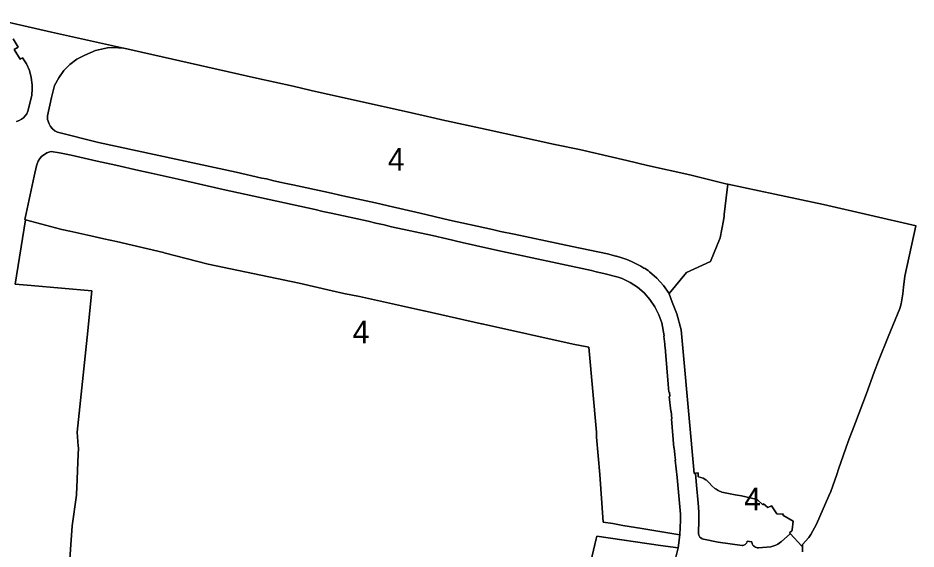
# Model space of a CAD drawing. Extents: x 598968 to 613553, y 4409678 to 4430833.
# Drawn here: x 601272.5 to 601749.1, y 4414418.6 to 4414700.2 of the extents above; entities that cross this region are included whole.
import ezdxf

# ---------------------------------------------------------------- set-up
doc = ezdxf.new("R2010")
doc.units = 0
for name, color, linetype in [('1', 7, 'Continuous'), ('Sòl Rústic Comú', 7, 'Continuous'), ('ZONA 4. CASES UNIFAMILIRAS AÏLLADES EN PARCEL.LES', 7, 'Continuous')]:
    doc.layers.add(name, color=color, linetype=linetype)

msp = doc.modelspace()

# ---------------------------------------------------------------- linework, layer by layer
at = {"layer": '1'}
for points in [[(601688.8729, 4414417.1552), (601688.9168, 4414420.5887), (601688.5515, 4414420.1776), (601682.3908, 4414426.7457), (601682.3316, 4414426.6774), (601677.6617, 4414422.5474), (601677.2217, 4414422.1874), (601675.7917, 4414421.2374), (601674.7817, 4414420.6974), (601673.7317, 4414420.2574), (601672.0917, 4414419.7474), (601665.5619, 4414419.2873), (601664.7919, 4414419.3073), (601664.0619, 4414419.4973), (601663.7119, 4414419.6573), (601663.3819, 4414419.8573), (601662.8019, 4414420.3473), (601662.5619, 4414420.6373), (601662.1719, 4414421.2973), (601662.0419, 4414422.4973), (601659.532, 4414422.8172), (601659.422, 4414422.3672), (601659.112, 4414421.7572), (601658.662, 4414421.2272), (601658.392, 4414421.0172), (601657.792, 4414420.6772), (601657.122, 4414420.4972), (601656.782, 4414420.4672), (601644.1322, 4414422.2771), (601636.254, 4414423.7444), (601635.5493, 4414423.9933), (601634.9523, 4414424.4666), (601634.4582, 4414424.8987), (601634.0671, 4414425.6394), (601633.8612, 4414426.0098), (601633.7377, 4414426.7917), (601633.7377, 4414427.6971), (601633.8406, 4414433.2118), (601633.9236, 4414437.212), (601633.9329, 4414437.9143), (601633.6791, 4414440.9867), (601632.5123, 4414454.3767), (601632.0123, 4414458.7667), (601632.0125, 4414458.7767), (601631.3678, 4414458.6941), (601625.4922, 4414523.2061), (601624.3922, 4414534.876), (601622.1972, 4414543.341), (601619.7372, 4414549.5709), (601618.1711, 4414553.9467), (601618.0752, 4414554.0962), (601615.0537, 4414558.3422), (601611.5603, 4414562.2094), (601607.6424, 4414565.6457), (601606.946, 4414566.3184), (601606.1568, 4414566.8793), (601605.2924, 4414567.3156), (601604.7424, 4414567.6156), (601603.1424, 4414568.5956), (601600.6725, 4414569.8956), (601598.1425, 4414571.0755), (601595.5525, 4414572.1255), (601592.9126, 4414573.0454), (601590.2326, 4414573.8354), (601589.7826, 4414573.9454), (601585.2927, 4414575.1054), (601566.613, 4414579.0451), (601552.5432, 4414582.065), (601535.8735, 4414585.5148), (601528.6037, 4414587.0547), (601524.2537, 4414588.0146), (601512.1139, 4414590.6945), (601501.5041, 4414593.0744), (601485.9143, 4414596.6842), (601469.0046, 4414600.594), (601462.1647, 4414602.2039), (601444.955, 4414605.9737), (601437.2251, 4414607.7036), (601418.3254, 4414611.6434), (601413.8655, 4414612.6133), (601412.3655, 4414612.9733), (601408.2956, 4414613.8833), (601404.3556, 4414614.8632), (601401.9257, 4414615.3132), (601388.256, 4414618.4431), (601315.2535, 4414634.1533), (601293.4658, 4414639.6398), (601292.0774, 4414640.4224), (601290.8417, 4414641.4294), (601289.7947, 4414642.631), (601288.9663, 4414643.9929), (601288.2103, 4414646.3671), (601288.2103, 4414648.3457), (601290.301, 4414657.9659), (601291.9281, 4414664.4272), (601294.0613, 4414668.5402), (601296.792, 4414672.283), (601300.0578, 4414675.5697), (601303.7829, 4414678.3246), (601307.8822, 4414680.484), (601313.5697, 4414683.0022), (601319.9472, 4414684.3383), (601322.8267, 4414684.4823), (601328.7076, 4414684.1184), (601328.6234, 4414684.2121), (601328.3932, 4414684.2641), (601290.2507, 4414692.7625), (601256.8271, 4414700.2095)], [(601269.8278, 4414689.0708), (601272.5075, 4414684.7258), (601270.487, 4414683.4163), (601273.5859, 4414678.4283), (601274.8709, 4414679.0987), (601276.9729, 4414675.8658), (601278.5423, 4414672.3433), (601279.5404, 4414668.6186), (601279.9423, 4414664.7833), (601279.9805, 4414662.6507), (601279.8575, 4414659.3416), (601278.0775, 4414652.0417), (601277.6993, 4414650.7113), (601277.1119, 4414649.459), (601276.3308, 4414648.3176), (601275.3761, 4414647.3168), (601274.2728, 4414646.4826), (601273.0496, 4414645.8369), (601271.7386, 4414645.3963)], [(601270.978, 4414559.0222), (601276.4078, 4414593.1721), (601276.4081, 4414593.1761), (601276.0878, 4414593.2621), (601276.8278, 4414596.572), (601281.1276, 4414616.3319), (601282.2776, 4414621.8819), (601282.5776, 4414622.8919), (601283.2437, 4414624.3538), (601284.1263, 4414625.6962), (601285.2045, 4414626.8873), (601286.4527, 4414627.8987), (601287.8413, 4414628.7067), (601289.3374, 4414629.2919), (601290.0274, 4414629.432), (601294.4634, 4414628.7683), (601300.7138, 4414627.4553), (601314.5289, 4414624.3022), (601324.4569, 4414622.1124), (601336.5367, 4414619.4025), (601341.6266, 4414618.2326), (601357.4663, 4414614.6527), (601381.3953, 4414609.2933), (601430.2153, 4414598.6936), (601434.2952, 4414597.6636), (601438.7251, 4414596.6537), (601458.3648, 4414592.4339), (601462.4848, 4414591.464), (601466.8447, 4414590.464), (601470.6746, 4414589.5341), (601492.4543, 4414584.7943), (601500.1642, 4414583.0144), (601508.214, 4414581.1745), (601515.2439, 4414579.6246), (601527.2079, 4414576.9544), (601576.8729, 4414566.2253), (601579.3628, 4414565.6054), (601583.5128, 4414564.7254), (601591.0526, 4414562.8455), (601593.1626, 4414562.0855), (601597.3453, 4414560.0152), (601601.2299, 4414557.4282), (601604.7526, 4414554.3668), (601607.8561, 4414550.8811), (601610.4895, 4414547.0278), (601612.6098, 4414542.8702), (601614.1823, 4414538.4759), (601615.4923, 4414531.566), (601615.2923, 4414531.526), (601615.7335, 4414527.145), (601615.8424, 4414527.156), (601615.8724, 4414526.596), (601616.1624, 4414523.956), (601616.1924, 4414523.396), (601616.0724, 4414523.386), (601617.6287, 4414506.0827), (601618.0121, 4414501.8191), (601618.2024, 4414501.8362), (601618.4219, 4414499.5316), (601618.1724, 4414499.5063), (601618.9425, 4414491.7554), (601619.1524, 4414491.7763), (601619.5224, 4414487.7064), (601619.3424, 4414487.6964), (601620.6225, 4414472.3365), (601620.6802, 4414472.3434), (601621.1322, 4414468.5765), (601621.4625, 4414465.6865), (601621.3725, 4414465.6765), (601622.3325, 4414456.5366), (601624.0525, 4414437.1633), (601624.0526, 4414433.9268), (601623.7226, 4414426.0668), (601622.9523, 4414419.2269), (601622.9646, 4414419.1877), (601621.5008, 4414413.6226)], [(601576.573, 4414411.9565), (601579.3492, 4414423.9373), (601579.6831, 4414425.3763), (601613.5559, 4414420.5302), (601613.5905, 4414420.5253), (601622.9523, 4414419.2269), (601623.7226, 4414426.0668), (601603.5229, 4414429.4366), (601593.5131, 4414431.1065), (601588.2518, 4414432.067), (601583.1133, 4414432.7864), (601581.362, 4414458.143), (601579.6132, 4414477.856), (601579.4467, 4414480.6218), (601575.483, 4414525.6656), (601567.2032, 4414527.2355), (601519.474, 4414537.8649), (601518.9068, 4414537.9941), (601518.444, 4414538.0949), (601488.0537, 4414544.8366), (601487.9355, 4414544.8628), (601476.1067, 4414547.4868), (601453.737, 4414552.4492), (601445.5052, 4414554.1741), (601439.1453, 4414555.564), (601421.7148, 4414559.5517), (601421.7056, 4414559.5537), (601373.4269, 4414569.592), (601350.141, 4414575.7471), (601349.7368, 4414575.8534), (601324.787, 4414581.6126), (601317.9604, 4414583.1474), (601311.1952, 4414584.6633), (601299.9847, 4414587.1111), (601295.6775, 4414588.0023), (601276.4081, 4414593.1761), (601276.4078, 4414593.1721), (601270.978, 4414559.0222), (601279.5132, 4414558.2954), (601311.5884, 4414555.5639), (601309.1675, 4414530.8628), (601303.8578, 4414480.5731), (601304.45, 4414473.2108), (601304.5278, 4414472.2432), (601304.233, 4414464.8782), (601303.8577, 4414455.5003), (601303.5379, 4414447.5134), (601303.5029, 4414447.2444), (601301.298, 4414430.8135), (601299.4995, 4414405.7306)]]:
    msp.add_lwpolyline(points, dxfattribs=at)
msp.add_lwpolyline([(601708.0021, 4414460.895), (601713.1818, 4414475.5548), (601717.0225, 4414485.6994), (601722.8512, 4414501.0946), (601726.941, 4414512.3246), (601729.2609, 4414518.3146), (601734.2606, 4414531.0945), (601740.4704, 4414546.1544), (601741.1703, 4414548.6544), (601742.2002, 4414554.0044), (601742.5644, 4414557.5252), (601743.1601, 4414563.3242), (601749.1136, 4414589.9465), (601749.1264, 4414590.0039), (601749.1398, 4414590.064), (601700.0613, 4414601.3328), (601674.2345, 4414606.7886), (601649.3166, 4414612.0525), (601649.3115, 4414611.9458), (601648.8579, 4414609.2986), (601647.32, 4414596.0699), (601647.21, 4414595.1236), (601646.9317, 4414592.7292), (601645.1017, 4414583.5659), (601639.9918, 4414571.0859), (601627.3343, 4414565.3159), (601618.0752, 4414554.0962), (601618.1711, 4414553.9467), (601619.7372, 4414549.5709), (601622.1972, 4414543.341), (601624.3922, 4414534.876), (601625.4922, 4414523.2061), (601631.3678, 4414458.6941), (601632.0125, 4414458.7767), (601633.5723, 4414458.9767), (601633.4523, 4414457.2367), (601633.4701, 4414457.1627), (601633.4988, 4414457.0921), (601633.5129, 4414457.0671), (601633.5173, 4414457.061), (601633.5376, 4414457.0267), (601633.5858, 4414456.9678), (601633.6423, 4414456.9167), (601634.9923, 4414456.5167), (601636.1223, 4414456.1767), (601637.6146, 4414455.3278), (601637.9635, 4414455.0619), (601639.4022, 4414453.6768), (601640.7727, 4414452.0889), (601642.3638, 4414450.7221), (601643.0594, 4414450.2852), (601644.14, 4414449.6065), (601646.0621, 4414448.7669), (601653.0912, 4414447.3355), (601656.542, 4414446.717), (601664.1118, 4414445.1171), (601664.8418, 4414444.8171), (601667.7952, 4414442.11), (601668.2341, 4414442.604), (601668.2418, 4414442.5972), (601670.3917, 4414440.6872), (601672.4517, 4414441.5572), (601675.2217, 4414437.2573), (601678.8516, 4414437.0573), (601678.5116, 4414436.5073), (601683.8515, 4414433.2874), (601683.432, 4414428.8573), (601683.4116, 4414428.6374), (601683.3416, 4414428.4674), (601683.2016, 4414428.3074), (601681.9586, 4414427.2065), (601682.3908, 4414426.7457), (601688.5515, 4414420.1776), (601688.9168, 4414420.5887), (601688.9229, 4414421.0651), (601692.2229, 4414424.6952), (601693.3328, 4414426.3652), (601696.2727, 4414431.7151), (601702.8323, 4414446.805), (601703.8622, 4414449.165), (601707.0121, 4414458.115)], close=True, dxfattribs=at)
at = {"layer": 'Sòl Rústic Comú'}
msp.add_lwpolyline([(601256.8271, 4414700.2095), (601290.2507, 4414692.7625), (601328.3932, 4414684.2641), (601328.6234, 4414684.2121), (601328.7076, 4414684.1184), (601399.0002, 4414668.2735), (601399.0013, 4414668.2783), (601418.449, 4414663.9688), (601428.0679, 4414661.8073), (601481.2586, 4414649.8549), (601493.6806, 4414647.0635), (601493.7293, 4414647.0528), (601497.4879, 4414646.208), (601511.4675, 4414643.2283), (601522.0971, 4414640.8186), (601547.0462, 4414635.3991), (601557.3344, 4414633.1909), (601557.3505, 4414633.1874), (601557.5852, 4414633.137), (601558.3659, 4414632.9694), (601570.5354, 4414630.4097), (601595.5546, 4414624.6903), (601606.6143, 4414621.9806), (601629.1336, 4414616.9511), (601648.9353, 4414612.133), (601649.3166, 4414612.0525), (601674.2345, 4414606.7886), (601700.0613, 4414601.3328), (601749.1398, 4414590.064), (601749.1264, 4414590.0039), (601749.1136, 4414589.9465), (601743.1601, 4414563.3242), (601742.5644, 4414557.5252), (601742.2002, 4414554.0044), (601741.1703, 4414548.6544), (601740.4704, 4414546.1544), (601734.2606, 4414531.0945), (601729.2609, 4414518.3146), (601726.941, 4414512.3246), (601722.8512, 4414501.0946), (601717.0225, 4414485.6994), (601713.1818, 4414475.5548), (601708.0021, 4414460.895), (601707.0121, 4414458.115), (601703.8622, 4414449.165), (601702.8323, 4414446.805), (601696.2727, 4414431.7151), (601693.3328, 4414426.3652), (601692.2229, 4414424.6952), (601688.9229, 4414421.0651), (601688.9168, 4414420.5887), (601688.8729, 4414417.1552)], dxfattribs=at)
at = {"layer": 'ZONA 4. CASES UNIFAMILIRAS AÏLLADES EN PARCEL.LES'}
for points in [[(601271.7386, 4414645.3963), (601273.0496, 4414645.8369), (601274.2728, 4414646.4826), (601275.3761, 4414647.3168), (601276.3308, 4414648.3176), (601277.1119, 4414649.459), (601277.6993, 4414650.7113), (601278.0775, 4414652.0417), (601279.8575, 4414659.3416), (601279.9805, 4414662.6507), (601279.9423, 4414664.7833), (601279.5404, 4414668.6186), (601278.5423, 4414672.3433), (601276.9729, 4414675.8658), (601274.8709, 4414679.0987), (601273.5859, 4414678.4283), (601270.487, 4414683.4163), (601272.5075, 4414684.7258), (601269.8278, 4414689.0708)], [(601299.4995, 4414405.7306), (601301.298, 4414430.8135), (601303.5029, 4414447.2444), (601303.5379, 4414447.5134), (601303.8577, 4414455.5003), (601304.233, 4414464.8782), (601304.5278, 4414472.2432), (601304.45, 4414473.2108), (601303.8578, 4414480.5731), (601309.1675, 4414530.8628), (601311.5884, 4414555.5639), (601279.5132, 4414558.2954), (601270.978, 4414559.0222)], [(601621.5008, 4414413.6226), (601622.9646, 4414419.1877), (601622.9523, 4414419.2269), (601613.5905, 4414420.5253), (601613.5559, 4414420.5302), (601579.6831, 4414425.3763), (601579.3492, 4414423.9373), (601576.573, 4414411.9565)]]:
    msp.add_lwpolyline(points, dxfattribs=at)
for points in [[(601328.7076, 4414684.1184), (601322.8267, 4414684.4823), (601319.9472, 4414684.3383), (601313.5697, 4414683.0022), (601307.8822, 4414680.484), (601303.7829, 4414678.3246), (601300.0578, 4414675.5697), (601296.792, 4414672.283), (601294.0613, 4414668.5402), (601291.9281, 4414664.4272), (601290.301, 4414657.9659), (601288.2103, 4414648.3457), (601288.2103, 4414646.3671), (601288.9663, 4414643.9929), (601289.7947, 4414642.631), (601290.8417, 4414641.4294), (601292.0774, 4414640.4224), (601293.4658, 4414639.6398), (601315.2535, 4414634.1533), (601388.256, 4414618.4431), (601401.9257, 4414615.3132), (601404.3556, 4414614.8632), (601408.2956, 4414613.8833), (601412.3655, 4414612.9733), (601413.8655, 4414612.6133), (601418.3254, 4414611.6434), (601437.2251, 4414607.7036), (601444.955, 4414605.9737), (601462.1647, 4414602.2039), (601469.0046, 4414600.594), (601485.9143, 4414596.6842), (601501.5041, 4414593.0744), (601512.1139, 4414590.6945), (601524.2537, 4414588.0146), (601528.6037, 4414587.0547), (601535.8735, 4414585.5148), (601552.5432, 4414582.065), (601566.613, 4414579.0451), (601585.2927, 4414575.1054), (601589.7826, 4414573.9454), (601590.2326, 4414573.8354), (601592.9126, 4414573.0454), (601595.5525, 4414572.1255), (601598.1425, 4414571.0755), (601600.6725, 4414569.8956), (601603.1424, 4414568.5956), (601604.7424, 4414567.6156), (601605.2924, 4414567.3156), (601606.1568, 4414566.8793), (601606.946, 4414566.3184), (601607.6424, 4414565.6457), (601611.5603, 4414562.2094), (601615.0537, 4414558.3422), (601618.0752, 4414554.0962), (601627.3343, 4414565.3159), (601639.9918, 4414571.0859), (601645.1017, 4414583.5659), (601646.9317, 4414592.7292), (601647.21, 4414595.1236), (601647.32, 4414596.0699), (601648.8579, 4414609.2986), (601649.3115, 4414611.9458), (601649.3166, 4414612.0525), (601648.9353, 4414612.133), (601629.1336, 4414616.9511), (601606.6143, 4414621.9806), (601595.5546, 4414624.6903), (601570.5354, 4414630.4097), (601558.3659, 4414632.9694), (601557.5852, 4414633.137), (601557.3505, 4414633.1874), (601557.3344, 4414633.1909), (601547.0462, 4414635.3991), (601522.0971, 4414640.8186), (601511.4675, 4414643.2283), (601497.4879, 4414646.208), (601493.7293, 4414647.0528), (601493.6806, 4414647.0635), (601481.2586, 4414649.8549), (601428.0679, 4414661.8073), (601418.449, 4414663.9688), (601399.0013, 4414668.2783), (601399.0002, 4414668.2735)], [(601615.2923, 4414531.526), (601615.4923, 4414531.566), (601614.1823, 4414538.4759), (601612.6098, 4414542.8702), (601610.4895, 4414547.0278), (601607.8561, 4414550.8811), (601604.7526, 4414554.3668), (601601.2299, 4414557.4282), (601597.3453, 4414560.0152), (601593.1626, 4414562.0855), (601591.0526, 4414562.8455), (601583.5128, 4414564.7254), (601579.3628, 4414565.6054), (601576.8729, 4414566.2253), (601527.2079, 4414576.9544), (601515.2439, 4414579.6246), (601508.214, 4414581.1745), (601500.1642, 4414583.0144), (601492.4543, 4414584.7943), (601470.6746, 4414589.5341), (601466.8447, 4414590.464), (601462.4848, 4414591.464), (601458.3648, 4414592.4339), (601438.7251, 4414596.6537), (601434.2952, 4414597.6636), (601430.2153, 4414598.6936), (601381.3953, 4414609.2933), (601357.4663, 4414614.6527), (601341.6266, 4414618.2326), (601336.5367, 4414619.4025), (601324.4569, 4414622.1124), (601314.5289, 4414624.3022), (601300.7138, 4414627.4553), (601294.4634, 4414628.7683), (601290.0274, 4414629.432), (601289.3374, 4414629.2919), (601287.8413, 4414628.7067), (601286.4527, 4414627.8987), (601285.2045, 4414626.8873), (601284.1263, 4414625.6962), (601283.2437, 4414624.3538), (601282.5776, 4414622.8919), (601282.2776, 4414621.8819), (601281.1276, 4414616.3319), (601276.8278, 4414596.572), (601276.0878, 4414593.2621), (601276.4081, 4414593.1761), (601295.6775, 4414588.0023), (601299.9847, 4414587.1111), (601311.1952, 4414584.6633), (601317.9604, 4414583.1474), (601324.787, 4414581.6126), (601349.7368, 4414575.8534), (601350.141, 4414575.7471), (601373.4269, 4414569.592), (601421.7056, 4414559.5537), (601421.7148, 4414559.5517), (601439.1453, 4414555.564), (601445.5052, 4414554.1741), (601453.737, 4414552.4492), (601476.1067, 4414547.4868), (601487.9355, 4414544.8628), (601488.0537, 4414544.8366), (601518.444, 4414538.0949), (601518.9068, 4414537.9941), (601519.474, 4414537.8649), (601567.2032, 4414527.2355), (601575.483, 4414525.6656), (601579.4467, 4414480.6218), (601579.6132, 4414477.856), (601581.362, 4414458.143), (601583.1133, 4414432.7864), (601588.2518, 4414432.067), (601593.5131, 4414431.1065), (601603.5229, 4414429.4366), (601623.7226, 4414426.0668), (601624.0526, 4414433.9268), (601624.0525, 4414437.1633), (601622.3325, 4414456.5366), (601621.3725, 4414465.6765), (601621.4625, 4414465.6865), (601621.1322, 4414468.5765), (601620.6802, 4414472.3434), (601620.6225, 4414472.3365), (601619.3424, 4414487.6964), (601619.5224, 4414487.7064), (601619.1524, 4414491.7763), (601618.9425, 4414491.7554), (601618.1724, 4414499.5063), (601618.4219, 4414499.5316), (601618.2024, 4414501.8362), (601618.0121, 4414501.8191), (601617.6287, 4414506.0827), (601616.0724, 4414523.386), (601616.1924, 4414523.396), (601616.1624, 4414523.956), (601615.8724, 4414526.596), (601615.8424, 4414527.156), (601615.7335, 4414527.145)], [(601664.8418, 4414444.8171), (601664.1118, 4414445.1171), (601656.542, 4414446.717), (601653.0912, 4414447.3355), (601646.0621, 4414448.7669), (601644.14, 4414449.6065), (601643.0594, 4414450.2852), (601642.3638, 4414450.7221), (601640.7727, 4414452.0889), (601639.4022, 4414453.6768), (601637.9635, 4414455.0619), (601637.6146, 4414455.3278), (601636.1223, 4414456.1767), (601634.9923, 4414456.5167), (601633.6423, 4414456.9167), (601633.5858, 4414456.9678), (601633.5376, 4414457.0267), (601633.5173, 4414457.061), (601633.5129, 4414457.0671), (601633.4988, 4414457.0921), (601633.4701, 4414457.1627), (601633.4523, 4414457.2367), (601633.5723, 4414458.9767), (601632.0125, 4414458.7767), (601632.0123, 4414458.7667), (601632.5123, 4414454.3767), (601633.6791, 4414440.9867), (601633.9329, 4414437.9143), (601633.9236, 4414437.212), (601633.8406, 4414433.2118), (601633.7377, 4414427.6971), (601633.7377, 4414426.7917), (601633.8612, 4414426.0098), (601634.0671, 4414425.6394), (601634.4582, 4414424.8987), (601634.9523, 4414424.4666), (601635.5493, 4414423.9933), (601636.254, 4414423.7444), (601644.1322, 4414422.2771), (601656.782, 4414420.4672), (601657.122, 4414420.4972), (601657.792, 4414420.6772), (601658.392, 4414421.0172), (601658.662, 4414421.2272), (601659.112, 4414421.7572), (601659.422, 4414422.3672), (601659.532, 4414422.8172), (601662.0419, 4414422.4973), (601662.1719, 4414421.2973), (601662.5619, 4414420.6373), (601662.8019, 4414420.3473), (601663.3819, 4414419.8573), (601663.7119, 4414419.6573), (601664.0619, 4414419.4973), (601664.7919, 4414419.3073), (601665.5619, 4414419.2873), (601672.0917, 4414419.7474), (601673.7317, 4414420.2574), (601674.7817, 4414420.6974), (601675.7917, 4414421.2374), (601677.2217, 4414422.1874), (601677.6617, 4414422.5474), (601682.3316, 4414426.6774), (601682.3908, 4414426.7457), (601681.9586, 4414427.2065), (601683.2016, 4414428.3074), (601683.3416, 4414428.4674), (601683.4116, 4414428.6374), (601683.432, 4414428.8573), (601683.8515, 4414433.2874), (601678.5116, 4414436.5073), (601678.8516, 4414437.0573), (601675.2217, 4414437.2573), (601672.4517, 4414441.5572), (601670.3917, 4414440.6872), (601668.2418, 4414442.5972), (601668.2341, 4414442.604), (601667.7952, 4414442.11)]]:
    msp.add_lwpolyline(points, close=True, dxfattribs=at)

# ---------------------------------------------------------------- texts
for p in [(601468.7634, 4414619.2893), (601450.0702, 4414527.7494), (601657.9319, 4414439.132)]:
    msp.add_text('4', height=12, dxfattribs=at).set_placement(p)

doc.saveas('drawing.dxf')
